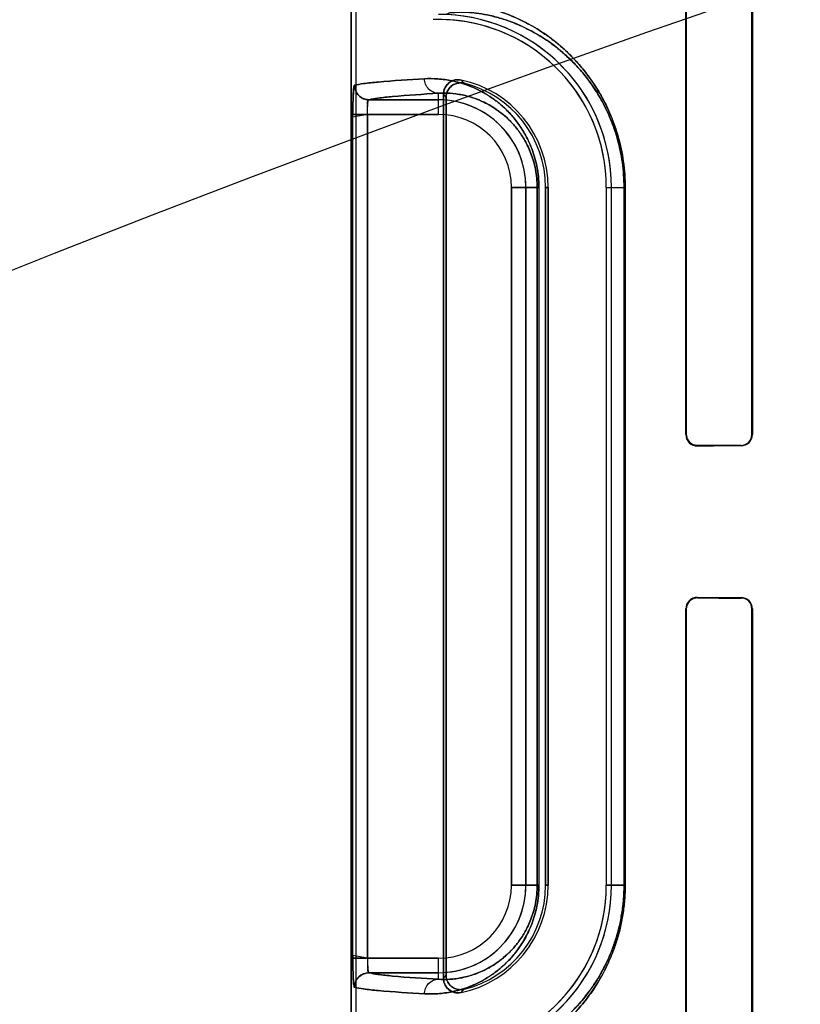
# Model space of a CAD drawing. Header units: millimetres. Extents: x 0 to 297, y 0 to 210.
# Tile 338 of 446: x 239.448 to 239.689, y 159.144 to 159.448. Entities that reach past the tile are written whole.
import ezdxf

# ---------------------------------------------------------------- set-up
doc = ezdxf.new("R2010")
doc.units = ezdxf.units.MM
doc.header["$LTSCALE"] = 16.335
doc.layers.get('0').update_dxf_attribs({"linetype": 'CONTINUOUS'})
for name, color, linetype in [('AXES_REF', 7, 'CONTINUOUS'), ('INTFCLR_1', 7, 'CONTINUOUS'), ('INTFCLR_72935', 7, 'CONTINUOUS')]:
    doc.layers.add(name, color=color, linetype=linetype)

msp = doc.modelspace()

# ---------------------------------------------------------------- linework, layer by layer
at = {"color": 7, "linetype": 'Continuous'}
for radius in [8.7262453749, 8.7255, 8.6696226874]:
    msp.add_circle((241.415033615, 154.4105885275), radius, dxfattribs=at)
msp.add_arc((241.415033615, 154.4105885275), 8.64, 278.2771290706, 261.7228709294, dxfattribs=at)
at = {"layer": 'AXES_REF', "color": 9, "linetype": 'Continuous'}
msp.add_circle((241.415033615, 154.4105885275), 5.3357191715, dxfattribs=at)
msp.add_arc((241.415033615, 154.4105885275), 7.9600610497, 94.4118118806, 85.5881881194, dxfattribs=at)
at = {"layer": 'INTFCLR_1', "color": 6, "linetype": 'Continuous'}
for p, q in [((239.5503851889, 157.5605757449), (239.5503851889, 159.9635757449)), ((239.5519721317, 157.5605757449), (239.5519721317, 159.9635908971)), ((239.6539287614, 159.5810757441), (239.6539287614, 159.3200757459)), ((239.6540919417, 159.5810757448), (239.6540919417, 159.3200757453)), ((239.6743862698, 159.3200757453), (239.6743862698, 159.5810757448)), ((239.674533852, 159.3200757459), (239.674533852, 159.5810757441)), ((239.5789721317, 159.1517447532), (239.5789721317, 159.4254067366)), ((239.5797595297, 159.4244194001), (239.5797595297, 159.1527320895)), ((239.6105436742, 159.1805757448), (239.6105436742, 159.3965757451)), ((239.6113310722, 159.3965757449), (239.6113310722, 159.1805757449)), ((239.6293310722, 159.3965757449), (239.6293310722, 159.1805757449)), ((239.630918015, 159.1805757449), (239.630918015, 159.3965757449)), ((239.6539287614, 159.2660757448), (239.6539287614, 159.0050757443)), ((239.6540919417, 159.2660757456), (239.6540919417, 159.0050757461)), ((239.6743862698, 159.0050757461), (239.6743862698, 159.2660757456)), ((239.674533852, 159.0050757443), (239.674533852, 159.2660757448))]:
    msp.add_line(p, q, dxfattribs=at)
at = {"layer": 'INTFCLR_1', "color": 9, "linetype": 'Continuous'}
for p, q in [((239.5773851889, 159.4191536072), (239.5773851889, 159.425672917)), ((239.5773851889, 159.4236529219), (239.5558847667, 159.4236529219)), ((239.550904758, 159.1579978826), (239.550904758, 159.4191536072)), ((239.555400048, 159.4191536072), (239.555400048, 159.1579978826)), ((239.555400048, 159.4191536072), (239.5773851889, 159.4191536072)), ((239.5999630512, 159.3965757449), (239.5999630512, 159.1805757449)), ((239.5999630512, 159.3965757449), (239.6084714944, 159.3965757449)), ((239.6044623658, 159.1805757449), (239.6044623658, 159.3965757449)), ((239.6079456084, 159.1805757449), (239.6079456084, 159.3965757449)), ((239.6084714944, 159.3965757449), (239.6084714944, 159.1805757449)), ((239.6105436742, 159.3965757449), (239.6113310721, 159.3965757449)), ((239.6293310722, 159.3965757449), (239.6351664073, 159.3965757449)), ((239.6348344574, 159.1805757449), (239.6348344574, 159.3965757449)), ((239.6351664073, 159.3965757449), (239.6351664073, 159.1805757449)), ((239.6540919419, 159.3200757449), (239.6539287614, 159.3200757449)), ((239.6745338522, 159.3200757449), (239.6743862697, 159.3200757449)), ((239.6575319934, 159.3164914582), (239.6575319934, 159.3166510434)), ((239.6710319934, 159.3167080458), (239.6710319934, 159.316557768)), ((239.6575319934, 159.2695004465), (239.6575319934, 159.2696600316)), ((239.6710319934, 159.2695937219), (239.6710319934, 159.2694434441)), ((239.6539287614, 159.2660757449), (239.6540919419, 159.2660757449)), ((239.6743862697, 159.2660757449), (239.6745338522, 159.2660757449)), ((239.6084714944, 159.1805757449), (239.5999630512, 159.1805757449)), ((239.6113310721, 159.1805757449), (239.6105436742, 159.1805757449)), ((239.6293310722, 159.1805757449), (239.6351664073, 159.1805757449)), ((239.5773851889, 159.1579978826), (239.550904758, 159.1579978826)), ((239.5773851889, 159.1514785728), (239.5773851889, 159.1579978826)), ((239.5558847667, 159.153498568), (239.5773851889, 159.153498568))]:
    msp.add_line(p, q, dxfattribs=at)
at = {"layer": 'INTFCLR_1', "color": 7, "linetype": 'Continuous'}
for p, q in [((239.555400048, 159.4191536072), (239.5509028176, 159.4182841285)), ((239.550904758, 159.4191536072), (239.555400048, 159.4191536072))]:
    msp.add_line(p, q, dxfattribs=at)
for points in [[(239.6564354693, 159.3168262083), (239.656548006, 159.3167909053), (239.6566630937, 159.3167591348), (239.6567806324, 159.316731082), (239.6569004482, 159.3167069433), (239.65702248, 159.3166868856), (239.6571467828, 159.3166710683), (239.6572732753, 159.3166596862), (239.6574017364, 159.3166529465), (239.6575319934, 159.3166510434)], [(239.6575319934, 159.2695004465), (239.6574093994, 159.2694987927), (239.6572857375, 159.2694926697), (239.6571611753, 159.2694819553), (239.6570349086, 159.269466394), (239.6569081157, 159.2694459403), (239.6567839, 159.2694211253), (239.656663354, 159.2693924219), (239.6565456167, 159.2693598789), (239.6564307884, 159.2693237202)]]:
    msp.add_lwpolyline(points, dxfattribs=at)
at = {"layer": 'INTFCLR_1', "color": 6, "linetype": 'Continuous'}
for centre, radius, start, end in [((239.5773851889, 159.3965757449), 0.0519458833, 1.1159e-06, 87.2480104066), ((239.5773851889, 159.3965757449), 0.0535328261, 0, 87.2479465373), ((239.5773851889, 159.3965757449), 0.0339458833, 1.7076e-06, 78.1110807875), ((239.5773851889, 159.3965757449), 0.0331584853, 2.389e-07, 76.1647639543), ((239.6575132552, 159.3200759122), 0.003584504, 180.0026580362, 270.2995200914), ((239.6710157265, 159.3200758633), 0.0035181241, 270.2649211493, 359.9980880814), ((239.6710184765, 159.3200758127), 0.0033677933, 270.2299605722, 359.9988530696), ((239.6575132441, 159.2660755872), 0.0035844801, 89.7003025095, 179.99748029), ((239.6710157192, 159.2660756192), 0.0035181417, 0.0020457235, 89.73495932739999), ((239.6710184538, 159.2660756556), 0.003367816, 0.0015313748, 89.7696549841), ((239.5773851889, 159.1805757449), 0.0519458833, 272.7521179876, 359.9999983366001), ((239.5773851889, 159.1805757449), 0.0535328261, 272.752118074, 360), ((239.5773851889, 159.1805757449), 0.0339458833, 281.8889190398, 359.9999974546), ((239.5773851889, 159.1805757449), 0.0331584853, 283.8352360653, 359.9999998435)]:
    msp.add_arc(centre, radius, start, end, dxfattribs=at)
at = {"layer": 'INTFCLR_1', "color": 9, "linetype": 'Continuous'}
for centre, radius, start, end in [((239.5209534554, 159.3707316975), 0.08666621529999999, 42.0440525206, 42.9598195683), ((239.5212388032, 159.3785569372), 0.07435079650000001, 38.0856594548, 39.0588530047), ((239.5773851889, 159.3965757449), 0.0270771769, 0, 89.9999999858), ((239.5773851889, 159.3965757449), 0.0225778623, 2.598e-07, 89.99999993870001), ((239.5773851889, 159.1805757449), 0.0270771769, 270.000000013, 359.9999999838), ((239.5773851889, 159.1805757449), 0.0225778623, 270.0000000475, 359.9999997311), ((239.5212388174, 159.1985945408), 0.07435077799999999, 320.9411471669, 321.9143409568), ((239.5209535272, 159.2064197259), 0.0866661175, 317.0401802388, 317.9559483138)]:
    msp.add_arc(centre, radius, start, end, dxfattribs=at)
at = {"layer": 'INTFCLR_1', "color": 7, "linetype": 'Continuous'}
msp.add_arc((239.5558952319, 159.1489978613), 0.0045010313, 90.133225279, 179.9822815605, dxfattribs=at)
at = {"layer": 'INTFCLR_1', "color": 6, "linetype": 'Continuous'}
for centre, major_axis, start_param, end_param in [((240.0467819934, 159.3155757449), (0.4963968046, 0), 2.4294368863, 2.4721230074), ((240.0467819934, 159.3155757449), (0.4693968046, 0), 2.4989177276, 2.5485709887), ((240.0467819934, 159.2705757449), (0.4693968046, 0), -2.5485709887, -2.4989177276), ((240.0467819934, 159.2705757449), (0.4963968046, 0), -2.4721230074, -2.4294368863)]:
    msp.add_ellipse(centre, major_axis=major_axis, ratio=0.0034906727, start_param=start_param, end_param=end_param, dxfattribs=at)
at = {"layer": 'INTFCLR_1', "color": 9, "linetype": 'Continuous'}
for points, knots in [([(239.6351664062, 159.3965757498), (239.6351664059, 159.3992652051), (239.6348870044, 159.4032649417), (239.6339838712, 159.408424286), (239.633097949, 159.4120566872), (239.6320357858, 159.4154618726), (239.6304756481, 159.4195746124), (239.6286734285, 159.4233452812), (239.6266893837, 159.4267713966), (239.6247413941, 159.4297847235), (239.6226903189, 159.4325264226), (239.6205705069, 159.4350046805), (239.6185442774, 159.4371870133), (239.6151604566, 159.4404373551), (239.6103433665, 159.4441905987), (239.6054867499, 159.4470863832), (239.6018492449, 159.4488571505), (239.5986132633, 159.4502317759), (239.5948738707, 159.4515195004), (239.590754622, 159.452549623), (239.5871955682, 159.453149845), (239.5841909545, 159.4534392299), (239.5813554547, 159.4535242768), (239.5791360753, 159.4533770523), (239.5778185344, 159.4531151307), (239.5773851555, 159.452867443), (239.5773851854, 159.4527441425)], [0, 0, 0, 0, 0.08893025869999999, 0.1320108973, 0.1731077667, 0.2124682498, 0.2498811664, 0.3184911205, 0.3503407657, 0.3807521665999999, 0.4370994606, 0.4633826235, 0.4885643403, 0.5355429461, 0.6183983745, 0.6898525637, 0.7220784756, 0.7521177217, 0.8060655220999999, 0.8526625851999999, 0.8923367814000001, 0.9253917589, 0.9521384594, 0.9869002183, 0.9959229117, 1, 1, 1, 1]), ([(239.6348344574, 159.3965757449), (239.6348344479, 159.3991444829), (239.6345688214, 159.4029643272), (239.6337098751, 159.4078919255), (239.6328674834, 159.4113605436), (239.6318573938, 159.4146122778), (239.6303740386, 159.4185389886), (239.628660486, 159.4221387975), (239.626773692, 159.425409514), (239.624921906, 159.4282850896), (239.6229721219, 159.4309010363), (239.6209567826, 159.4332650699), (239.6190310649, 159.4353461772), (239.615816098, 159.438444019), (239.6112389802, 159.4420193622), (239.6066246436, 159.4447753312), (239.6031680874, 159.4464581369), (239.6000951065, 159.447762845), (239.5965441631, 159.4489819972), (239.5926354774, 159.4499521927), (239.5892596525, 159.4505116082), (239.5864112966, 159.4507745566), (239.5837179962, 159.4508417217), (239.581619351, 159.4506850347), (239.5803566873, 159.4504183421), (239.5799551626, 159.4501669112), (239.5799555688, 159.4500468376)], [0, 0, 0, 0, 0.08922402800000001, 0.1324361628, 0.1736527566, 0.2131148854, 0.25063078, 0.319387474, 0.3512774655, 0.3817431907, 0.4381498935, 0.4644261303, 0.4896223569, 0.5366095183, 0.6193696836, 0.6907225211, 0.7228578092, 0.752849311, 0.8066400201, 0.8530711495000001, 0.8925523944, 0.9254639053, 0.9521190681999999, 0.9868027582, 0.99582927, 1, 1, 1, 1]), ([(239.5730910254, 159.4301722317), (239.568301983, 159.4299078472), (239.561981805, 159.4295371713), (239.5547592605, 159.4287671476), (239.5523053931, 159.4283991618), (239.5513939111, 159.4281522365)], [0, 0, 0, 0, 0.6598379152, 0.8700864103, 1, 1, 1, 1]), ([(239.6084714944, 159.3965757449), (239.6084714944, 159.3976676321), (239.6083663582, 159.3998225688), (239.6079101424, 159.4029481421), (239.6072041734, 159.4058711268), (239.6063077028, 159.408543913), (239.6052723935, 159.4109618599), (239.6041401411, 159.4131380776), (239.6029390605, 159.4150971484), (239.6013224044, 159.4173808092), (239.5992262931, 159.4198368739), (239.5969888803, 159.4219334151), (239.5952047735, 159.4233619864), (239.5934972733, 159.4245976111), (239.5906326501, 159.4263838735), (239.5865561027, 159.4282595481), (239.5824851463, 159.4294150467), (239.5794060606, 159.4299408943), (239.5765614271, 159.4302323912), (239.5744572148, 159.4302476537), (239.5730910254, 159.4301722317)], [0, 0, 0, 0, 0.0600364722, 0.1184052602, 0.1734305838, 0.2251527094, 0.2732309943, 0.3179069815, 0.3599202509, 0.3994803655, 0.4716625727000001, 0.5370235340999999, 0.5677436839, 0.5972889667, 0.6528695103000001, 0.7531358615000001, 0.842855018, 0.8846865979, 0.9247668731, 1, 1, 1, 1]), ([(239.5773851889, 159.425672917), (239.5768489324, 159.4256758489), (239.5757140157, 159.4259088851), (239.5742602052, 159.4269233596), (239.5733094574, 159.4284437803), (239.573093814, 159.4296122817), (239.5730910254, 159.4301722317)], [0, 0, 0, 0, 0.2347880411, 0.4924247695, 0.7548388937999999, 1, 1, 1, 1]), ([(239.5558847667, 159.4236529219), (239.556787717, 159.4238997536), (239.5592194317, 159.4242678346), (239.5663763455, 159.4250377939), (239.5726394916, 159.4254085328), (239.5773851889, 159.425672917)], [0, 0, 0, 0, 0.1299438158, 0.3401947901, 1, 1, 1, 1]), ([(239.6079456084, 159.3965757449), (239.6079456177, 159.3975274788), (239.6078543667, 159.3994056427), (239.6074585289, 159.4021294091), (239.6068459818, 159.4046760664), (239.6060684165, 159.407003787), (239.6051704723, 159.4091088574), (239.6041885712, 159.4110028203), (239.6031471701, 159.4127069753), (239.6017462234, 159.4146914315), (239.5999307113, 159.4168235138), (239.5979931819, 159.4186413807), (239.5964488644, 159.4198778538), (239.5949722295, 159.4209458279), (239.5924971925, 159.4224862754), (239.5889771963, 159.424096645), (239.5854653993, 159.4250781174), (239.5828127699, 159.4255155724), (239.5803662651, 159.4257500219), (239.5785580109, 159.4257479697), (239.5773851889, 159.425672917)], [0, 0, 0, 0, 0.0604328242, 0.119177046, 0.1745224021, 0.2265289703, 0.2748288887, 0.3196949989, 0.3618754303, 0.4015421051, 0.4738501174, 0.5392506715, 0.5699101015, 0.59942468, 0.6549230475, 0.7547890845, 0.8440278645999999, 0.8855751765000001, 0.9253762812, 1, 1, 1, 1]), ([(239.5730910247, 159.1469792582), (239.5744538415, 159.1469040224), (239.5773079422, 159.1469241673), (239.581752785, 159.1475315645), (239.586518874, 159.1488782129), (239.5906026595, 159.1507510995), (239.5939505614, 159.1528347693), (239.5960995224, 159.154470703), (239.5978152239, 159.1559921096), (239.5996010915, 159.1577540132), (239.6018064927, 159.1603376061), (239.6037897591, 159.163345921), (239.605253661, 159.1661494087), (239.6062952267, 159.1685742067), (239.6071975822, 159.1712565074), (239.607905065, 159.1741776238), (239.6083649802, 159.1773124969), (239.6084714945, 159.179471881), (239.6084714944, 159.1805757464)], [0, 0, 0, 0, 0.0750536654, 0.156480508, 0.2459796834, 0.3464559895, 0.4023291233, 0.4625807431, 0.4947026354, 0.5283756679, 0.6004715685, 0.6810517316, 0.7259046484, 0.7742538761, 0.8260146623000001, 0.8813433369, 0.9392998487, 1, 1, 1, 1]), ([(239.5773851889, 159.1514785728), (239.5785551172, 159.1514036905), (239.5810083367, 159.1514005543), (239.5848348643, 159.1518998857), (239.5889450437, 159.1530430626), (239.5924713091, 159.1546509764), (239.5953641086, 159.1564480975), (239.5972231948, 159.1578628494), (239.5987078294, 159.1591804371), (239.6002552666, 159.1607092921), (239.6021671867, 159.1629542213), (239.603885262, 159.1655691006), (239.6051542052, 159.1680074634), (239.6060575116, 159.170118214), (239.6068402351, 159.1724547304), (239.6074541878, 159.1750000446), (239.6078531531, 159.177731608), (239.6079456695, 159.1796135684), (239.6079456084, 159.1805757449)], [0, 0, 0, 0, 0.0744459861, 0.1553115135, 0.2443281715, 0.3444036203, 0.400194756, 0.4603491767, 0.4924878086, 0.5261985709, 0.5984270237, 0.6792967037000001, 0.7242751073, 0.7728542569, 0.8249392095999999, 0.880574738, 0.9388989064, 1, 1, 1, 1]), ([(239.6128293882, 159.1349511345), (239.6134025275, 159.1353936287), (239.6145602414, 159.136323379), (239.616907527, 159.1383646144), (239.6198829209, 159.1412995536), (239.6233860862, 159.145435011), (239.626162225, 159.1494589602), (239.6282839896, 159.1531353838), (239.6298399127, 159.1562359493), (239.6310254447, 159.1590136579), (239.6319053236, 159.1613875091), (239.6327530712, 159.1639369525), (239.6334845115, 159.166600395), (239.6340848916, 159.1693668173), (239.634601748, 159.1722718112), (239.6350461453, 159.1760143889), (239.6351664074, 159.1790445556), (239.6351664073, 159.1805757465)], [0, 0, 0, 0, 0.0413024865, 0.0846715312, 0.1774021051, 0.2793807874, 0.3933986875, 0.4557012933, 0.5213991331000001, 0.5911591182, 0.6278486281, 0.6657851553, 0.7443884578, 0.7852403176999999, 0.8272296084, 0.9126586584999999, 1, 1, 1, 1]), ([(239.6135994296, 159.1370268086), (239.6141447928, 159.1374490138), (239.6152452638, 159.1383352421), (239.6174767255, 159.1402811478), (239.6203043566, 159.1430795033), (239.6236339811, 159.1470238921), (239.6262727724, 159.1508629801), (239.6282895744, 159.1543714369), (239.6297696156, 159.1573322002), (239.630896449, 159.1599838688), (239.6317333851, 159.1622505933), (239.6325393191, 159.1646847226), (239.6332350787, 159.1672285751), (239.6338058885, 159.1698703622), (239.6342975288, 159.1726448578), (239.6347200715, 159.1762192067), (239.6348344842, 159.1791132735), (239.6348344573, 159.1805757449)], [0, 0, 0, 0, 0.0412531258, 0.08448823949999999, 0.1770562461, 0.2788870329, 0.3928115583, 0.4551419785, 0.5208337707, 0.5906798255, 0.6273504, 0.6653375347, 0.7440231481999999, 0.7849372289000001, 0.8269693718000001, 0.9125242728, 1, 1, 1, 1]), ([(239.5773851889, 159.1514785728), (239.5726394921, 159.1517429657), (239.5663763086, 159.1521137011), (239.5592194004, 159.1528836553), (239.5567876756, 159.1532517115), (239.5558847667, 159.153498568)], [0, 0, 0, 0, 0.6598051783, 0.8700608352, 1, 1, 1, 1]), ([(239.5730910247, 159.1469792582), (239.5730938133, 159.1475392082), (239.5733094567, 159.1487077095), (239.5742602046, 159.1502281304), (239.5757140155, 159.1512426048), (239.5768489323, 159.151475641), (239.5773851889, 159.1514785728)], [0, 0, 0, 0, 0.2451610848, 0.5075751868, 0.7652119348, 1, 1, 1, 1]), ([(239.5513939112, 159.1489992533), (239.5523053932, 159.148752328), (239.5547592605, 159.1483843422), (239.5619818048, 159.1476143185), (239.5683019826, 159.1472436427), (239.5730910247, 159.1469792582)], [0, 0, 0, 0, 0.1299135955, 0.3401620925, 1, 1, 1, 1])]:
    msp.add_open_spline(points, degree=3, knots=knots, dxfattribs=at)
at = {"layer": 'INTFCLR_1', "color": 7, "linetype": 'Continuous'}
for points, knots in [([(239.5509028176, 159.4182841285), (239.5509002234, 159.4188636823), (239.5509058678, 159.4200159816), (239.5509187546, 159.4217053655), (239.5509472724, 159.4231874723), (239.550984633, 159.4244270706), (239.5510294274, 159.4255081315), (239.5510911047, 159.4264821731), (239.5511623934, 159.427345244), (239.5512584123, 159.427815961), (239.5513210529, 159.4281324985), (239.5513939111, 159.4281522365)], [0, 0, 0, 0, 0.1753904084, 0.3487046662, 0.5113042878, 0.6238686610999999, 0.7243020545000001, 0.8377938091, 0.9227224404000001, 0.9771563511, 1, 1, 1, 1]), ([(239.5513939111, 159.4281522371), (239.5512473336, 159.4276602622), (239.5510662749, 159.4266060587), (239.551002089, 159.4248195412), (239.5509170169, 159.4223203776), (239.5509047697, 159.4203799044), (239.550904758, 159.4191536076)], [0, 0, 0, 0, 0.1687067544, 0.3556061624, 0.5925891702, 1, 1, 1, 1]), ([(239.6540919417, 159.3200757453), (239.6540917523, 159.319480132), (239.6544019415, 159.3183347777), (239.6556663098, 159.3170003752), (239.656878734, 159.3166620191), (239.6575319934, 159.3166510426)], [0, 0, 0, 0, 0.3351502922, 0.6323605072, 1, 1, 1, 1]), ([(239.6540919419, 159.3200757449), (239.6540919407, 159.3196212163), (239.6543588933, 159.3182183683), (239.6555434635, 159.3171230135), (239.6564354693, 159.3168262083)], [0, 0, 0, 0, 0.3259162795, 1, 1, 1, 1]), ([(239.6575319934, 159.2695004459), (239.6570821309, 159.2694942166), (239.6560645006, 159.269306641), (239.6545813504, 159.2682125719), (239.6540881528, 159.266843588), (239.6540919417, 159.2660757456)], [0, 0, 0, 0, 0.2535526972, 0.567262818, 1, 1, 1, 1]), ([(239.550904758, 159.1579978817), (239.5509047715, 159.1571659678), (239.550912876, 159.1555660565), (239.5509657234, 159.1533238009), (239.5510281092, 159.1511453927), (239.5512083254, 159.1497485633), (239.5513939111, 159.1489992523)], [0, 0, 0, 0, 0.2764956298, 0.5316617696, 0.7456751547, 1, 1, 1, 1]), ([(239.5514489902, 159.1489422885), (239.5513629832, 159.1488398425), (239.5511831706, 159.1496183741), (239.5511027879, 159.1505580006), (239.550976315, 159.1526272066), (239.5509339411, 159.1546198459), (239.5509093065, 159.156284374), (239.550904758, 159.1574188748), (239.550904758, 159.1579978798)], [0, 0, 0, 0, 0.0440197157, 0.1339656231, 0.45668143, 0.6255919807, 0.8094559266, 1, 1, 1, 1]), ([(239.555400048, 159.1579978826), (239.5554000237, 159.1574830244), (239.5553834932, 159.1564657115), (239.5555955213, 159.1551663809), (239.5553416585, 159.1535725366), (239.5558847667, 159.153498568)], [0, 0, 0, 0, 0.3396962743, 0.6383566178, 1, 1, 1, 1]), ([(239.555400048, 159.1579978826), (239.5554000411, 159.1577083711), (239.5554058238, 159.1568997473), (239.5554635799, 159.1554528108), (239.5555398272, 159.1546048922), (239.5557508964, 159.1533583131), (239.5559392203, 159.1534700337)], [0, 0, 0, 0, 0.1883112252, 0.5371313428, 0.8575728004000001, 1, 1, 1, 1]), ([(239.5514489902, 159.1489422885), (239.5514448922, 159.1498047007), (239.5518893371, 159.1513244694), (239.553569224, 159.1530216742), (239.5550828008, 159.153474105), (239.5559392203, 159.1534700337)], [0, 0, 0, 0, 0.36929975, 0.6332664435, 1, 1, 1, 1])]:
    msp.add_open_spline(points, degree=3, knots=knots, dxfattribs=at)
at = {"layer": 'INTFCLR_1', "color": 6, "linetype": 'Continuous'}
for points, knots in [([(239.5513939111, 159.4281522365), (239.551394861, 159.4272964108), (239.5518475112, 159.4257897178), (239.553525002, 159.424108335), (239.5550302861, 159.4236538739), (239.5558847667, 159.4236529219)], [0, 0, 0, 0, 0.3682330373, 0.6323456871, 1, 1, 1, 1]), ([(239.578972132, 159.4254067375), (239.578972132, 159.4258897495), (239.5791277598, 159.4268635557), (239.5798169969, 159.4281654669), (239.5808833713, 159.4291815), (239.5824269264, 159.4299010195), (239.5836796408, 159.4299405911), (239.584378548, 159.4297934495)], [0, 0, 0, 0, 0.182711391, 0.3654389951, 0.5479258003, 0.7298252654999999, 1, 1, 1, 1]), ([(239.5853143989, 159.4287722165), (239.584835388, 159.4288901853), (239.5838336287, 159.428968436), (239.5823830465, 159.4285947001), (239.5811350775, 159.4277708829), (239.5800709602, 159.4263985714), (239.5797595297, 159.4251523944), (239.5797595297, 159.4244194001)], [0, 0, 0, 0, 0.1831388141, 0.3651957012, 0.546523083, 0.7278870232, 1, 1, 1, 1]), ([(239.555400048, 159.4191536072), (239.55539748, 159.419433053), (239.5553968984, 159.4202179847), (239.5554381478, 159.4216573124), (239.5555241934, 159.4225455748), (239.5557007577, 159.4237152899), (239.5558847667, 159.4236529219)], [0, 0, 0, 0, 0.1832551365, 0.5237758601, 0.8725929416, 1, 1, 1, 1]), ([(239.584378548, 159.1473580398), (239.583905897, 159.1472585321), (239.5829209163, 159.1472102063), (239.5815049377, 159.1476164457), (239.580291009, 159.1484506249), (239.5792689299, 159.1498128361), (239.578972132, 159.151030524), (239.578972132, 159.1517447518)], [0, 0, 0, 0, 0.1827114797, 0.3654396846, 0.547926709, 0.7298253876, 1, 1, 1, 1]), ([(239.5797595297, 159.1527320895), (239.5797595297, 159.1522387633), (239.5799230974, 159.1512473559), (239.5806328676, 159.1499282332), (239.5817312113, 159.1489134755), (239.5833181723, 159.1482083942), (239.5846026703, 159.1482039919), (239.5853143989, 159.1483792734)], [0, 0, 0, 0, 0.1831398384, 0.3651953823, 0.546521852, 0.727886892, 1, 1, 1, 1])]:
    msp.add_open_spline(points, degree=3, knots=knots, dxfattribs=at)
at = {"layer": 'INTFCLR_72935', "color": 6, "linetype": 'Continuous'}
for p, q in [((239.5503851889, 159.9635757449), (239.5503851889, 157.5605757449)), ((239.5519721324, 157.5605757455), (239.5519721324, 159.9636060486)), ((239.6539287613, 159.3200757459), (239.6539287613, 159.5810757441)), ((239.6540919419, 159.3200757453), (239.6540919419, 159.5810757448)), ((239.6743862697, 159.5810757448), (239.6743862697, 159.3200757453)), ((239.6745338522, 159.5810757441), (239.6745338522, 159.3200757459)), ((239.5789721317, 159.4254067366), (239.5789721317, 159.1517447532)), ((239.5797595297, 159.1527320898), (239.5797595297, 159.4244194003)), ((239.6105436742, 159.396575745), (239.6105436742, 159.1805757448)), ((239.6113310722, 159.1805757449), (239.6113310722, 159.3965757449)), ((239.6293310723, 159.3965757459), (239.6293310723, 159.1805757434)), ((239.630918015, 159.1805757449), (239.630918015, 159.3965757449)), ((239.6539287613, 159.0050757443), (239.6539287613, 159.2660757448)), ((239.6540919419, 159.0050757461), (239.6540919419, 159.2660757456)), ((239.6743862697, 159.2660757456), (239.6743862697, 159.0050757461)), ((239.6745338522, 159.2660757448), (239.6745338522, 159.0050757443))]:
    msp.add_line(p, q, dxfattribs=at)
at = {"layer": 'INTFCLR_72935', "color": 9, "linetype": 'Continuous'}
for p, q in [((239.5773851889, 159.4191536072), (239.5773851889, 159.425672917)), ((239.5558847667, 159.4236529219), (239.5773851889, 159.4236529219)), ((239.550904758, 159.1579978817), (239.550904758, 159.4191536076)), ((239.5773851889, 159.4191536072), (239.550904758, 159.4191536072)), ((239.555400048, 159.1579978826), (239.555400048, 159.4191536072)), ((239.5999630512, 159.1805757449), (239.5999630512, 159.3965757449)), ((239.6084714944, 159.3965757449), (239.5999630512, 159.3965757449)), ((239.6044623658, 159.3965757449), (239.6044623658, 159.1805757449)), ((239.6079456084, 159.3965757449), (239.6079456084, 159.1805757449)), ((239.6084714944, 159.3965757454), (239.6084714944, 159.180575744)), ((239.6113310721, 159.3965757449), (239.6105436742, 159.3965757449)), ((239.6293310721, 159.3965757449), (239.6351664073, 159.3965757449)), ((239.6348344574, 159.3965757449), (239.6348344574, 159.1805757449)), ((239.6351664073, 159.3965757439), (239.6351664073, 159.1805757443)), ((239.6539287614, 159.3200757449), (239.6540919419, 159.3200757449)), ((239.6743862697, 159.3200757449), (239.6745338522, 159.3200757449)), ((239.6575319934, 159.3166510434), (239.6575319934, 159.3164914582)), ((239.6710319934, 159.316557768), (239.6710319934, 159.3167080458)), ((239.6575319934, 159.2696600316), (239.6575319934, 159.2695004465)), ((239.6710319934, 159.2694434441), (239.6710319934, 159.2695937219)), ((239.6540919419, 159.2660757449), (239.6539287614, 159.2660757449)), ((239.6745338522, 159.2660757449), (239.6743862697, 159.2660757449)), ((239.5999630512, 159.1805757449), (239.6084714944, 159.1805757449)), ((239.6105436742, 159.1805757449), (239.6113310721, 159.1805757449)), ((239.6351664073, 159.1805757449), (239.6293310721, 159.1805757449)), ((239.555400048, 159.1579978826), (239.5773851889, 159.1579978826)), ((239.5773851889, 159.1514785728), (239.5773851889, 159.1579978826)), ((239.5773851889, 159.153498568), (239.5558847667, 159.153498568))]:
    msp.add_line(p, q, dxfattribs=at)
at = {"layer": 'INTFCLR_72935', "color": 7, "linetype": 'Continuous'}
for p, q in [((239.555400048, 159.1579978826), (239.5509028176, 159.1588673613)), ((239.550904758, 159.1579978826), (239.555400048, 159.1579978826))]:
    msp.add_line(p, q, dxfattribs=at)
msp.add_lwpolyline([(239.6575319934, 159.3166510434), (239.6574093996, 159.3166526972), (239.6572857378, 159.3166588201), (239.6571611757, 159.3166695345), (239.657034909, 159.3166850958), (239.656908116, 159.3167055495), (239.6567839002, 159.3167303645), (239.6566633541, 159.3167590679), (239.6565456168, 159.3167916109), (239.6564307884, 159.3168277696)], dxfattribs=at)
at = {"layer": 'INTFCLR_72935', "color": 6, "linetype": 'Continuous'}
for centre, radius, start, end in [((239.5773851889, 159.3965757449), 0.0519458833, 1.1159e-06, 91.75065469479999), ((239.5773851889, 159.3965757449), 0.0535328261, 0, 90), ((239.5773851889, 159.3965757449), 0.0339458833, 1.7076e-06, 78.1110807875), ((239.5773851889, 159.3965757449), 0.0331584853, 1.409e-07, 76.16476393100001), ((239.6575132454, 159.3200759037), 0.0035844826, 180.0025220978, 270.2996750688), ((239.6710153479, 159.3200762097), 0.0035184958, 270.2710581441, 359.9924488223), ((239.6710184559, 159.3200758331), 0.0033678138, 270.2303131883, 359.9985060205), ((239.6575132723, 159.2660755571), 0.0035845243, 89.7007565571, 179.9969997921), ((239.6575167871, 159.2660756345), 0.0034248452, 89.74560337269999, 179.9981417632), ((239.6710156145, 159.2660754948), 0.003518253, 0.0040722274, 89.7332665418), ((239.6710184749, 159.2660756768), 0.0033677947, 0.0011709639, 89.7700098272), ((239.5773851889, 159.1805757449), 0.0519458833, 268.2493453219, 359.9999983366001), ((239.5773851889, 159.1805757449), 0.0535328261, 270, 360), ((239.5773851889, 159.1805757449), 0.0339458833, 281.8889190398, 359.9999974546), ((239.5773851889, 159.1805757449), 0.0331584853, 283.8352360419, 359.9999997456), ((239.5558952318, 159.1489978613), 0.0045010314, 90.1332246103, 179.9822807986)]:
    msp.add_arc(centre, radius, start, end, dxfattribs=at)
at = {"layer": 'INTFCLR_72935', "color": 7, "linetype": 'Continuous'}
msp.add_arc((239.5558952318, 159.4281536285), 0.0045010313, 180.0177188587, 269.8667752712, dxfattribs=at)
at = {"layer": 'INTFCLR_72935', "color": 9, "linetype": 'Continuous'}
for centre, radius, start, end in [((239.5209535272, 159.370731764), 0.0866661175, 42.0440516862, 42.95981976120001), ((239.5212388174, 159.378556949), 0.07435077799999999, 38.0856590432, 39.0588528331), ((239.5773851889, 159.3965757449), 0.0270771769, 0, 90.0000000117), ((239.5773851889, 159.3965757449), 0.0225778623, 2.598e-07, 89.99999993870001), ((239.5773851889, 159.1805757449), 0.0270771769, 269.9999999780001, 360), ((239.5773851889, 159.1805757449), 0.0225778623, 270.0000000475, 359.9999997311), ((239.5212388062, 159.1985945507), 0.0743507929, 320.9411467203, 321.9143403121), ((239.5209534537, 159.2064197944), 0.086666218, 317.0401802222, 317.9559472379)]:
    msp.add_arc(centre, radius, start, end, dxfattribs=at)
at = {"layer": 'INTFCLR_72935', "color": 6, "linetype": 'Continuous'}
for centre, major_axis, start_param, end_param in [((240.0467819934, 159.3155757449), (0.4963968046, 0), 2.4294368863, 2.4721230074), ((240.0467819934, 159.3155757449), (0.4693968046, 0), 2.4989177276, 2.5485709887), ((240.0467819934, 159.2705757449), (0.4693968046, 0), -2.5485709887, -2.4989177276), ((240.0467819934, 159.2705757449), (0.4963968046, 0), -2.4721230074, -2.4294368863)]:
    msp.add_ellipse(centre, major_axis=major_axis, ratio=0.0034906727, start_param=start_param, end_param=end_param, dxfattribs=at)
at = {"layer": 'INTFCLR_72935', "color": 9, "linetype": 'Continuous'}
for points, knots in [([(239.5773851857, 159.4527441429), (239.5773851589, 159.4528689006), (239.5778259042, 159.4531175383), (239.5791534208, 159.4533794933), (239.5813879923, 159.4535251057), (239.5842315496, 159.4534363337), (239.5872309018, 159.453144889), (239.5907771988, 159.4525443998), (239.5940660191, 159.4517209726), (239.5969597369, 159.4508011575), (239.6002474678, 159.4495882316), (239.6046866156, 159.4475613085), (239.60919434, 159.4448769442), (239.6124397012, 159.4425277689), (239.6144056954, 159.44095272), (239.6164797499, 159.4391698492), (239.6191059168, 159.4366479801), (239.6222109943, 159.4331632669), (239.62470837, 159.4298311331), (239.6266566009, 159.4268250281), (239.6286479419, 159.4233948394), (239.63045702, 159.4196181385), (239.6320233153, 159.4154983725), (239.6330902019, 159.412085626), (239.6339802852, 159.4084425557), (239.6348862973, 159.4032735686), (239.6351664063, 159.3992682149), (239.6351664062, 159.3965757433)], [0, 0, 0, 0, 0.0041251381, 0.0132566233, 0.0482721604, 0.07509088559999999, 0.1080998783, 0.1475758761, 0.1940051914, 0.2200383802, 0.2479505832, 0.309838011, 0.3811049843, 0.4210116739, 0.4422270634, 0.464384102, 0.5114301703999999, 0.5624937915, 0.6185532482, 0.6489211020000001, 0.6808998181, 0.7496577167, 0.7870645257, 0.8265679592, 0.8678085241, 0.9109729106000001, 1, 1, 1, 1]), ([(239.579955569, 159.4500468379), (239.5799551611, 159.4501683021), (239.5803635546, 159.4504207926), (239.5816356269, 159.4506875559), (239.5837488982, 159.4508428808), (239.5864502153, 159.4507717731), (239.5892933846, 159.4505068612), (239.5926567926, 159.4499474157), (239.5957772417, 159.4491720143), (239.598524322, 159.4483018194), (239.6016471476, 159.4471526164), (239.6058634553, 159.4452274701), (239.6101458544, 159.4426737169), (239.6132291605, 159.4404366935), (239.6150978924, 159.4389355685), (239.6170692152, 159.4372361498), (239.6195656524, 159.4348315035), (239.6225167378, 159.4315080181), (239.6248908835, 159.4283288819), (239.6267427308, 159.4254603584), (239.6286364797, 159.4221855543), (239.6303564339, 159.4185801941), (239.6318454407, 159.4146474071), (239.6328600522, 159.4113886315), (239.6337064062, 159.4079096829), (239.6345681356, 159.4029725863), (239.6348345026, 159.3991473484), (239.6348344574, 159.3965757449)], [0, 0, 0, 0, 0.0042188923, 0.0133516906, 0.0482848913, 0.0750250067, 0.1078940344, 0.147154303, 0.1934263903, 0.2194099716, 0.2472177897, 0.3089652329, 0.3801039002, 0.4199826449, 0.4411934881, 0.4633435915, 0.5103684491, 0.5614635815, 0.6175595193, 0.6479869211, 0.6800148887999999, 0.7489116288, 0.7864124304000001, 0.8260117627, 0.8673817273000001, 0.9106793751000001, 1, 1, 1, 1]), ([(239.5513939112, 159.4281522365), (239.5523053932, 159.4283991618), (239.5547592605, 159.4287671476), (239.5619818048, 159.4295371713), (239.5683019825, 159.4299078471), (239.5730910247, 159.4301722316)], [0, 0, 0, 0, 0.1299135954, 0.3401620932, 1, 1, 1, 1]), ([(239.5730910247, 159.4301722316), (239.5744538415, 159.4302474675), (239.5773079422, 159.4302273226), (239.581752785, 159.4296199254), (239.586518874, 159.4282732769), (239.5906026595, 159.4264003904), (239.5939505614, 159.4243167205), (239.5960995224, 159.4226807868), (239.5978152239, 159.4211593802), (239.5996010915, 159.4193974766), (239.6018064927, 159.4168138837), (239.6037897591, 159.4138055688), (239.605253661, 159.4110020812), (239.6062952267, 159.4085772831), (239.6071975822, 159.4058949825), (239.607905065, 159.402973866), (239.6083649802, 159.3998389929), (239.6084714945, 159.3976796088), (239.6084714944, 159.3965757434)], [0, 0, 0, 0, 0.0750536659, 0.1564805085, 0.2459796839, 0.3464559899, 0.4023291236, 0.4625807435, 0.4947026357, 0.5283756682, 0.6004715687, 0.6810517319, 0.7259046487, 0.7742538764, 0.8260146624, 0.8813433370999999, 0.9392998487, 1, 1, 1, 1]), ([(239.5773851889, 159.425672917), (239.5768489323, 159.4256758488), (239.5757140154, 159.425908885), (239.5742602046, 159.4269233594), (239.5733094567, 159.4284437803), (239.5730938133, 159.4296122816), (239.5730910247, 159.4301722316)], [0, 0, 0, 0, 0.234788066, 0.4924248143, 0.7548389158, 1, 1, 1, 1]), ([(239.5773851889, 159.425672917), (239.5726394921, 159.4254085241), (239.5663763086, 159.4250377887), (239.5592194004, 159.4242678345), (239.5567876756, 159.4238997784), (239.5558847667, 159.4236529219)], [0, 0, 0, 0, 0.6598051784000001, 0.8700608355, 1, 1, 1, 1]), ([(239.5773851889, 159.425672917), (239.5785551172, 159.4257477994), (239.5810083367, 159.4257509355), (239.5848348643, 159.4252516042), (239.5889450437, 159.4241084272), (239.5924713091, 159.4225005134), (239.5953641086, 159.4207033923), (239.5972231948, 159.4192886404), (239.5987078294, 159.4179710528), (239.6002552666, 159.4164421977), (239.6021671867, 159.4141972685), (239.603885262, 159.4115823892), (239.6051542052, 159.4091440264), (239.6060575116, 159.4070332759), (239.6068402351, 159.4046967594), (239.6074541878, 159.4021514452), (239.6078531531, 159.3994198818), (239.6079456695, 159.3975379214), (239.6079456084, 159.3965757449)], [0, 0, 0, 0, 0.0744459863, 0.1553115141, 0.2443281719, 0.3444036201, 0.400194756, 0.4603491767, 0.492487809, 0.5261985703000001, 0.5984270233, 0.6792967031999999, 0.7242751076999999, 0.7728542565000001, 0.8249392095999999, 0.8805747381, 0.9388989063, 1, 1, 1, 1]), ([(239.6084714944, 159.1805757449), (239.6084714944, 159.1794838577), (239.6083663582, 159.177328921), (239.6079101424, 159.1742033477), (239.6072041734, 159.171280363), (239.6063077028, 159.1686075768), (239.6052723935, 159.16618963), (239.6041401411, 159.1640134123), (239.6029390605, 159.1620543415), (239.6013224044, 159.1597706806), (239.5992262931, 159.1573146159), (239.5969888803, 159.1552180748), (239.5952047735, 159.1537895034), (239.5934972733, 159.1525538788), (239.5906326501, 159.1507676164), (239.5865561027, 159.1488919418), (239.5824851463, 159.1477364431), (239.5794060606, 159.1472105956), (239.5765614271, 159.1469190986), (239.5744572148, 159.1469038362), (239.5730910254, 159.1469792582)], [0, 0, 0, 0, 0.0600364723, 0.1184052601, 0.1734305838, 0.2251527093, 0.2732309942, 0.3179069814, 0.3599202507, 0.3994803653, 0.4716625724, 0.5370235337, 0.5677436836, 0.5972889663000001, 0.6528695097, 0.7531358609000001, 0.8428550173, 0.8846865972, 0.9247668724, 1, 1, 1, 1]), ([(239.6079456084, 159.1805757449), (239.6079456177, 159.179624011), (239.6078543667, 159.1777458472), (239.6074585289, 159.1750220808), (239.6068459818, 159.1724754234), (239.6060684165, 159.1701477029), (239.6051704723, 159.1680426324), (239.6041885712, 159.1661486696), (239.6031471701, 159.1644445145), (239.6017462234, 159.1624600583), (239.5999307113, 159.160327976), (239.5979931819, 159.1585101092), (239.5964488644, 159.157273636), (239.5949722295, 159.156205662), (239.5924971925, 159.1546652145), (239.5889771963, 159.1530548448), (239.5854653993, 159.1520733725), (239.5828127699, 159.1516359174), (239.5803662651, 159.1514014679), (239.5785580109, 159.1514035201), (239.5773851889, 159.1514785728)], [0, 0, 0, 0, 0.0604328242, 0.1191770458, 0.1745224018, 0.22652897, 0.2748288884, 0.3196949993, 0.3618754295, 0.4015421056, 0.4738501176, 0.5392506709, 0.5699101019, 0.5994246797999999, 0.6549230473, 0.7547890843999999, 0.8440278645, 0.8855751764, 0.9253762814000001, 1, 1, 1, 1]), ([(239.6351664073, 159.1805757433), (239.6351664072, 159.1790451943), (239.6350461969, 159.1760150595), (239.6346019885, 159.1722735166), (239.6340855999, 159.1693706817), (239.6334869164, 159.1666107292), (239.6327580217, 159.1639539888), (239.6319127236, 159.1614086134), (239.6310341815, 159.159035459), (239.6294241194, 159.1552586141), (239.6275338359, 159.1517393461), (239.6257835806, 159.1489772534), (239.6246640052, 159.1473112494), (239.6227274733, 159.1446571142), (239.6203892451, 159.1418968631), (239.6179963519, 159.1394385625), (239.615738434, 159.1373089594), (239.6139967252, 159.1358523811), (239.6128293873, 159.1349511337)], [0, 0, 0, 0, 0.0873051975, 0.1727696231, 0.2147007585, 0.2554505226, 0.3338340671, 0.3716870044, 0.408417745, 0.4781525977, 0.6057572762, 0.6356500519, 0.6646701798, 0.7202381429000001, 0.8229949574, 0.8706566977, 0.9158769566, 1, 1, 1, 1]), ([(239.6348344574, 159.1805757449), (239.634834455, 159.1791138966), (239.6347201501, 159.176219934), (239.6342977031, 159.1726464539), (239.6338066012, 159.1698740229), (239.6332372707, 159.1672382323), (239.6325441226, 159.164701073), (239.6317402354, 159.1622703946), (239.6309048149, 159.1600044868), (239.6293743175, 159.1563994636), (239.6275769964, 159.1530399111), (239.6259125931, 159.1504032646), (239.6248482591, 159.1488133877), (239.6230074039, 159.1462812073), (239.6207848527, 159.1436481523), (239.6185099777, 159.1413036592), (239.6163644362, 159.1392737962), (239.6147088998, 159.1378857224), (239.6135994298, 159.1370268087)], [0, 0, 0, 0, 0.08743891, 0.1730252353, 0.2150115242, 0.2558137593, 0.3342889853, 0.3721724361, 0.4089248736, 0.4787116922, 0.6063050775, 0.6361864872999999, 0.6652077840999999, 0.7207282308, 0.8233740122, 0.8709451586, 0.9160757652, 1, 1, 1, 1]), ([(239.5558847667, 159.153498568), (239.556787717, 159.1532517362), (239.5592194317, 159.1528836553), (239.5663763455, 159.1521136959), (239.5726394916, 159.151742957), (239.5773851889, 159.1514785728)], [0, 0, 0, 0, 0.1299438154, 0.34019479, 1, 1, 1, 1]), ([(239.5730910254, 159.1469792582), (239.5730938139, 159.1475392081), (239.5733094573, 159.1487077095), (239.5742602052, 159.1502281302), (239.5757140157, 159.1512426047), (239.5768489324, 159.151475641), (239.5773851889, 159.1514785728)], [0, 0, 0, 0, 0.2451610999, 0.5075752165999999, 0.7652119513, 1, 1, 1, 1]), ([(239.5730910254, 159.1469792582), (239.568301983, 159.1472436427), (239.561981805, 159.1476143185), (239.5547592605, 159.1483843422), (239.5523053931, 159.1487523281), (239.5513939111, 159.1489992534)], [0, 0, 0, 0, 0.6598379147, 0.8700864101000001, 1, 1, 1, 1])]:
    msp.add_open_spline(points, degree=3, knots=knots, dxfattribs=at)
at = {"layer": 'INTFCLR_72935', "color": 7, "linetype": 'Continuous'}
for points, knots in [([(239.5514489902, 159.4282092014), (239.5513629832, 159.4283116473), (239.5511831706, 159.4275331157), (239.5511027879, 159.4265934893), (239.550976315, 159.4245242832), (239.5509339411, 159.4225316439), (239.5509093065, 159.4208671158), (239.550904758, 159.419732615), (239.550904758, 159.41915361)], [0, 0, 0, 0, 0.0440197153, 0.1339656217, 0.4566814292, 0.6255919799, 0.8094559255, 1, 1, 1, 1]), ([(239.550904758, 159.4191536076), (239.5509047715, 159.4199855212), (239.550912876, 159.4215854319), (239.5509657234, 159.4238276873), (239.551028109, 159.4260060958), (239.5512083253, 159.4274029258), (239.5513939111, 159.4281522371)], [0, 0, 0, 0, 0.2764955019, 0.5316615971, 0.7456750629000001, 1, 1, 1, 1]), ([(239.5559392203, 159.4236814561), (239.5550828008, 159.4236773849), (239.553569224, 159.4241298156), (239.5518893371, 159.4258270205), (239.5514448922, 159.4273467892), (239.5514489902, 159.4282092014)], [0, 0, 0, 0, 0.366733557, 0.6307002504, 1, 1, 1, 1]), ([(239.555400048, 159.4191536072), (239.5554000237, 159.4196684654), (239.5553834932, 159.4206857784), (239.5555955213, 159.4219851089), (239.5553416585, 159.4235789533), (239.5558847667, 159.4236529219)], [0, 0, 0, 0, 0.3396962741, 0.6383566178, 1, 1, 1, 1]), ([(239.555400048, 159.4191536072), (239.5554000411, 159.4194431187), (239.5554058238, 159.4202517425), (239.5554635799, 159.421698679), (239.5555398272, 159.4225465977), (239.5557508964, 159.4237931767), (239.5559392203, 159.4236814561)], [0, 0, 0, 0, 0.188311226, 0.5371313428, 0.8575728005, 1, 1, 1, 1]), ([(239.6575319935, 159.3166510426), (239.6568876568, 159.3166599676), (239.6556776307, 159.3169947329), (239.6544063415, 159.3183235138), (239.6540889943, 159.3194783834), (239.6540919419, 159.3200757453)], [0, 0, 0, 0, 0.3625791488, 0.6638825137, 1, 1, 1, 1]), ([(239.6564307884, 159.3168277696), (239.6558561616, 159.3170198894), (239.6546251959, 159.3178302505), (239.6540919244, 159.3192811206), (239.6540919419, 159.3200757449)], [0, 0, 0, 0, 0.4326207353, 1, 1, 1, 1]), ([(239.5509028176, 159.1588673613), (239.5509002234, 159.1582878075), (239.5509058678, 159.1571355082), (239.5509187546, 159.1554461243), (239.5509472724, 159.1539640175), (239.550984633, 159.1527244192), (239.5510294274, 159.1516433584), (239.5510911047, 159.1506693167), (239.5511623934, 159.1498062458), (239.5512584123, 159.1493355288), (239.5513210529, 159.1490189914), (239.5513939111, 159.1489992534)], [0, 0, 0, 0, 0.1753904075, 0.3487046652, 0.5113042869, 0.6238686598, 0.7243020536, 0.8377938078, 0.9227224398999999, 0.9771563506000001, 1, 1, 1, 1]), ([(239.5513939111, 159.1489992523), (239.5512473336, 159.149491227), (239.5510662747, 159.1505454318), (239.5510020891, 159.1523319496), (239.5509170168, 159.1548311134), (239.5509047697, 159.1567715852), (239.550904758, 159.1579978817)], [0, 0, 0, 0, 0.1687066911, 0.3556066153, 0.5925892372, 1, 1, 1, 1])]:
    msp.add_open_spline(points, degree=3, knots=knots, dxfattribs=at)
at = {"layer": 'INTFCLR_72935', "color": 6, "linetype": 'Continuous'}
for points, knots in [([(239.584378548, 159.4297934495), (239.5839059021, 159.4298929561), (239.5829209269, 159.4299412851), (239.5815049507, 159.4295350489), (239.5802910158, 159.4287008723), (239.5792689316, 159.4273386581), (239.578972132, 159.4261209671), (239.578972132, 159.4254067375)], [0, 0, 0, 0, 0.1827095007, 0.3654378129, 0.5479254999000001, 0.7298247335, 1, 1, 1, 1]), ([(239.5797595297, 159.4244194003), (239.5797595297, 159.4249127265), (239.5799230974, 159.4259041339), (239.5806328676, 159.4272232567), (239.5817312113, 159.4282380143), (239.5833181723, 159.4289430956), (239.5846026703, 159.428947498), (239.5853143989, 159.4287722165)], [0, 0, 0, 0, 0.1831398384, 0.3651953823, 0.546521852, 0.727886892, 1, 1, 1, 1]), ([(239.555400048, 159.1579978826), (239.55539748, 159.1577184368), (239.5553968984, 159.1569335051), (239.5554381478, 159.1554941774), (239.5555241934, 159.154605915), (239.5557007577, 159.1534361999), (239.5558847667, 159.153498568)], [0, 0, 0, 0, 0.1832551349, 0.5237758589, 0.8725929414, 1, 1, 1, 1]), ([(239.578972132, 159.1517447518), (239.578972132, 159.1512617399), (239.5791277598, 159.1502879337), (239.5798169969, 159.1489860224), (239.5808833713, 159.1479699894), (239.5824269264, 159.1472504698), (239.5836796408, 159.1472108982), (239.584378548, 159.1473580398)], [0, 0, 0, 0, 0.182711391, 0.3654389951, 0.5479258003, 0.7298252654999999, 1, 1, 1, 1]), ([(239.5853143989, 159.1483792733), (239.584835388, 159.1482613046), (239.5838336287, 159.1481830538), (239.5823830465, 159.1485567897), (239.5811350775, 159.1493806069), (239.5800709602, 159.1507529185), (239.5797595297, 159.1519990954), (239.5797595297, 159.1527320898)], [0, 0, 0, 0, 0.1831388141, 0.3651957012, 0.546523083, 0.7278870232, 1, 1, 1, 1])]:
    msp.add_open_spline(points, degree=3, knots=knots, dxfattribs=at)

doc.saveas('drawing.dxf')
